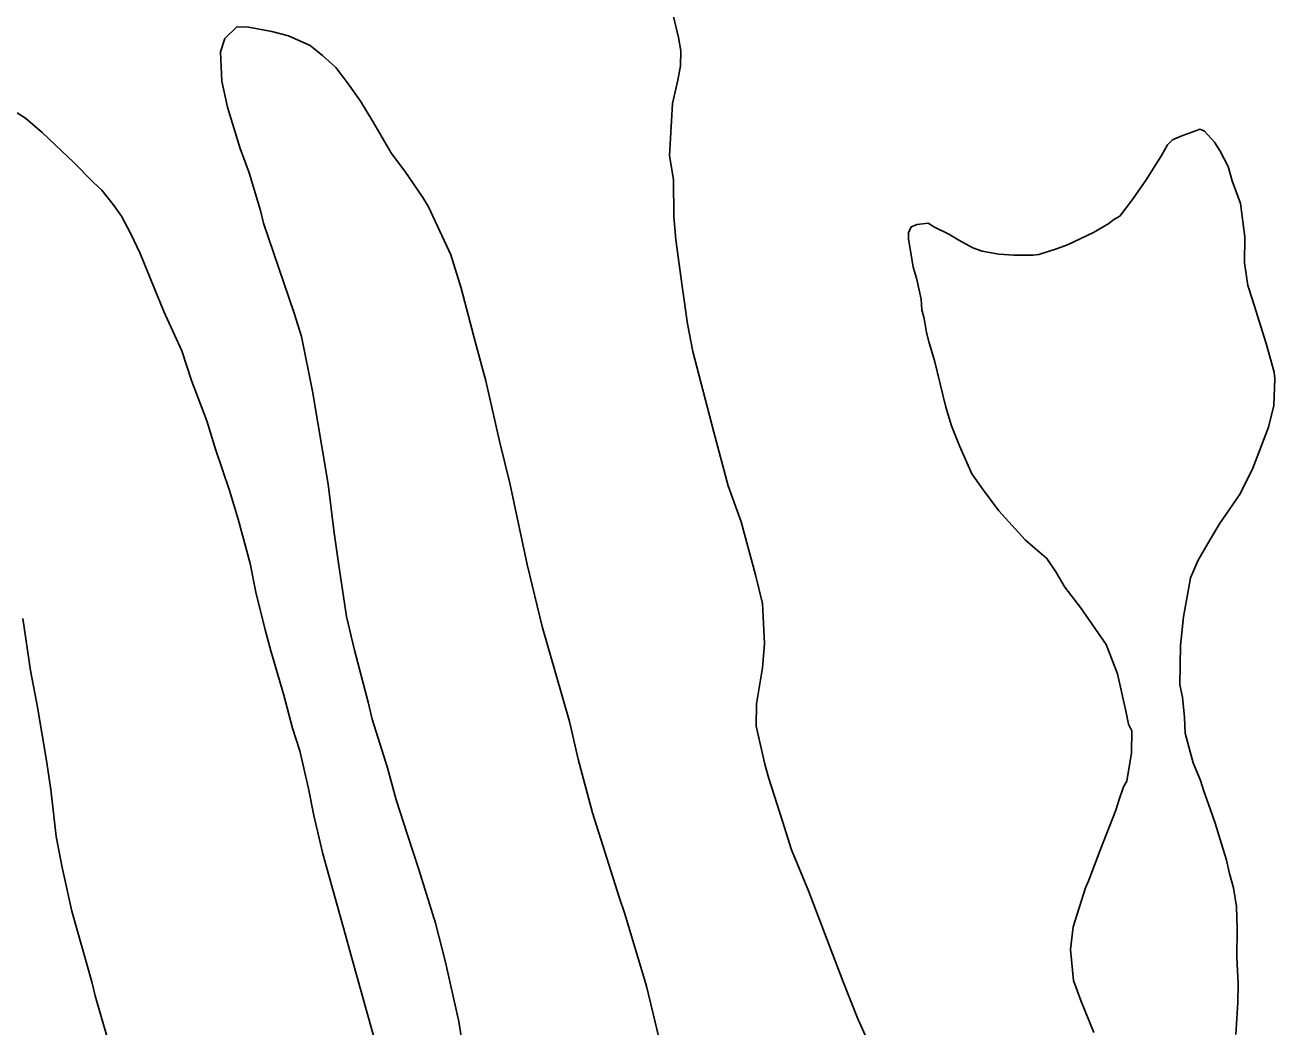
# Model space of a CAD drawing. Extents: x 3324104 to 3361979, y 612876 to 638273.
# Drawn here: x 3355717 to 3356306, y 628807 to 629279 of the extents above; entities that cross this region are included whole.
import ezdxf

# ---------------------------------------------------------------- set-up
doc = ezdxf.new("R2010")
doc.units = 0
doc.layers.add('V-SITE-VEGE', color=7, linetype='Continuous')

msp = doc.modelspace()

# ---------------------------------------------------------------- linework, layer by layer
at = {"layer": 'V-SITE-VEGE'}
for p, q in [((3356025.1, 629272.84), (3356022.48, 629283.91)), ((3355811.57, 629272.35), (3355817.16, 629277.79)), ((3355817.16, 629277.79), (3355822.67, 629277.72)), ((3355822.67, 629277.72), (3355833.68, 629275.62)), ((3355833.68, 629275.62), (3355841.53, 629273.55)), ((3355809.52, 629266.07), (3355811.57, 629272.35)), ((3355841.53, 629273.55), (3355851.72, 629269.09)), ((3356026.21, 629266.52), (3356025.1, 629272.84)), ((3355810.14, 629252.27), (3355809.52, 629266.07)), ((3355851.72, 629269.09), (3355857.56, 629264.29)), ((3355857.56, 629264.29), (3355863.8, 629258.7)), ((3356026.12, 629259.44), (3356026.21, 629266.52)), ((3355863.8, 629258.7), (3355869.23, 629251.54)), ((3356024.85, 629252.76), (3356026.12, 629259.44)), ((3355812.75, 629240.03), (3355810.14, 629252.27)), ((3355869.23, 629251.54), (3355875.42, 629242.79)), ((3356022.35, 629241.75), (3356024.85, 629252.76)), ((3355818.81, 629220.65), (3355812.75, 629240.03)), ((3355875.42, 629242.79), (3355881.21, 629233.27)), ((3356020.86, 629217.35), (3356022.35, 629241.75)), ((3355713.83, 629237.32), (3355717.74, 629234.91)), ((3355717.74, 629234.91), (3355725.54, 629228.11)), ((3355725.54, 629228.11), (3355731.76, 629222.12)), ((3355881.21, 629233.27), (3355890.08, 629218.18)), ((3356270.78, 629229.61), (3356262.08, 629226.56)), ((3356272.74, 629228.79), (3356270.78, 629229.61)), ((3356277.41, 629223.61), (3356272.74, 629228.79)), ((3355731.76, 629222.12), (3355740.33, 629214.14)), ((3356255.33, 629222.31), (3356252.51, 629217.23)), ((3356257.72, 629224.65), (3356255.33, 629222.31)), ((3356262.08, 629226.56), (3356257.72, 629224.65)), ((3356280.11, 629219.25), (3356277.41, 629223.61)), ((3355823, 629209.17), (3355818.81, 629220.65)), ((3355890.08, 629218.18), (3355896.28, 629209.83)), ((3356022.7, 629205.9), (3356020.86, 629217.35)), ((3356252.51, 629217.23), (3356245.28, 629205.89)), ((3356283.96, 629212.11), (3356280.11, 629219.25)), ((3355740.33, 629214.14), (3355749.67, 629204.57)), ((3356285.85, 629205.39), (3356283.96, 629212.11)), ((3355749.67, 629204.57), (3355753.56, 629200.97)), ((3355828.29, 629191.38), (3355823, 629209.17)), ((3355896.28, 629209.83), (3355904.8, 629197.52)), ((3356022.87, 629188.56), (3356022.7, 629205.9)), ((3356245.28, 629205.89), (3356238.86, 629196.52)), ((3356289.65, 629194.7), (3356285.85, 629205.39)), ((3355753.56, 629200.97), (3355759, 629194.21)), ((3355759, 629194.21), (3355762.86, 629188.65)), ((3355904.8, 629197.52), (3355907.5, 629193.15)), ((3355907.5, 629193.15), (3355917.86, 629170.57)), ((3356238.86, 629196.52), (3356232.85, 629188.71)), ((3356291.82, 629178.92), (3356289.65, 629194.7)), ((3355762.86, 629188.65), (3355767.1, 629180.71)), ((3355829.8, 629185.45), (3355828.29, 629191.38)), ((3356023.92, 629177.52), (3356022.87, 629188.56)), ((3356230.07, 629187.17), (3356227.69, 629185.23)), ((3356232.85, 629188.71), (3356230.07, 629187.17)), ((3355844.24, 629143.12), (3355829.8, 629185.45)), ((3356133.48, 629180.89), (3356133.44, 629178.13)), ((3356134.69, 629183.63), (3356133.48, 629180.89)), ((3356137.46, 629184.78), (3356134.69, 629183.63)), ((3356142.6, 629185.5), (3356137.46, 629184.78)), ((3356145.72, 629183.49), (3356142.6, 629185.5)), ((3356152.38, 629180.26), (3356145.72, 629183.49)), ((3356220.54, 629180.99), (3356208.26, 629175.23)), ((3356227.69, 629185.23), (3356220.54, 629180.99)), ((3355767.1, 629180.71), (3355771.71, 629171.2)), ((3356026.8, 629155.82), (3356023.92, 629177.52)), ((3356133.44, 629178.13), (3356135.64, 629164.71)), ((3356157.07, 629177.44), (3356152.38, 629180.26)), ((3356163.72, 629173.81), (3356157.07, 629177.44)), ((3356208.26, 629175.23), (3356203.11, 629173.33)), ((3356291.67, 629166.71), (3356291.82, 629178.92)), ((3355771.71, 629171.2), (3355778.21, 629154.97)), ((3355917.86, 629170.57), (3355922.78, 629154.75)), ((3356168.04, 629172.18), (3356163.72, 629173.81)), ((3356175.9, 629170.9), (3356168.04, 629172.18)), ((3356182.99, 629170.42), (3356175.9, 629170.9)), ((3356192.04, 629170.31), (3356182.99, 629170.42)), ((3356194.81, 629170.67), (3356192.04, 629170.31)), ((3356203.11, 629173.33), (3356194.81, 629170.67)), ((3356135.64, 629164.71), (3356137.15, 629159.57)), ((3356293.11, 629156.05), (3356291.67, 629166.71)), ((3356137.15, 629159.57), (3356139.39, 629149.69)), ((3355778.21, 629154.97), (3355782.79, 629143.88)), ((3355922.78, 629154.75), (3355929.55, 629129.06)), ((3356029.33, 629138.06), (3356026.8, 629155.82)), ((3356295.39, 629149.33), (3356293.11, 629156.05)), ((3356139.39, 629149.69), (3356139.72, 629144.57)), ((3356301.83, 629128.76), (3356295.39, 629149.33)), ((3355782.79, 629143.88), (3355791.23, 629125.26)), ((3355847.65, 629132.05), (3355844.24, 629143.12)), ((3356139.72, 629144.57), (3356140.85, 629140.61)), ((3356140.85, 629140.61), (3356141.95, 629133.9)), ((3356031.93, 629125.03), (3356029.33, 629138.06)), ((3356141.95, 629133.9), (3356143.08, 629129.16)), ((3355852.84, 629106.37), (3355847.65, 629132.05)), ((3355929.55, 629129.06), (3355934.45, 629111.27)), ((3356143.08, 629129.16), (3356145.73, 629120.85)), ((3356305.61, 629115.32), (3356301.83, 629128.76)), ((3355791.23, 629125.26), (3355795.79, 629111.42)), ((3356041.7, 629087.09), (3356031.93, 629125.03)), ((3356145.73, 629120.85), (3356150.97, 629098.73)), ((3355795.79, 629111.42), (3355803.03, 629092.42)), ((3355934.45, 629111.27), (3355940.79, 629082.83)), ((3356305.41, 629099.56), (3356305.96, 629112.16)), ((3356305.96, 629112.16), (3356305.61, 629115.32)), ((3355860.18, 629062.55), (3355852.84, 629106.37)), ((3356150.97, 629098.73), (3356153.62, 629090.03)), ((3356302.92, 629089.35), (3356305.41, 629099.56)), ((3355803.03, 629092.42), (3355807.2, 629078.97)), ((3356048.48, 629061.79), (3356041.7, 629087.09)), ((3356153.62, 629090.03), (3356157.44, 629080.53)), ((3356295.59, 629070.14), (3356302.92, 629089.35)), ((3355940.79, 629082.83), (3355945.67, 629063.07)), ((3355807.2, 629078.97), (3355813.66, 629059.58)), ((3356157.44, 629080.53), (3356163.19, 629067.45)), ((3356289.53, 629058), (3356295.59, 629070.14)), ((3356163.19, 629067.45), (3356168.22, 629060.3)), ((3355813.66, 629059.58), (3355817.82, 629046.14)), ((3355863.04, 629039.67), (3355860.18, 629062.55)), ((3355945.67, 629063.07), (3355953.86, 629024.75)), ((3356054.57, 629044.77), (3356048.48, 629061.79)), ((3356168.22, 629060.3), (3356175.97, 629049.96)), ((3356279.9, 629043.94), (3356289.53, 629058)), ((3355817.82, 629046.14), (3355823.47, 629025.19)), ((3356175.97, 629049.96), (3356188.41, 629036.41)), ((3355865.22, 629024.28), (3355863.04, 629039.67)), ((3356061.35, 629019.87), (3356054.57, 629044.77)), ((3356275.48, 629036.51), (3356279.9, 629043.94)), ((3356188.41, 629036.41), (3356191.92, 629033.21)), ((3356269.83, 629026.73), (3356275.48, 629036.51)), ((3356191.92, 629033.21), (3356198.54, 629027.62)), ((3355823.47, 629025.19), (3355826.06, 629011.76)), ((3355868.86, 629000.2), (3355865.22, 629024.28)), ((3355953.86, 629024.75), (3355960.99, 628995.51)), ((3356198.54, 629027.62), (3356202.8, 629021.26)), ((3356266.19, 629018.5), (3356269.83, 629026.73)), ((3356064.73, 629006.43), (3356061.35, 629019.87)), ((3356202.8, 629021.26), (3356207.04, 629014.12)), ((3356264.49, 629008.68), (3356266.19, 629018.5)), ((3355826.06, 629011.76), (3355830.57, 628993.98)), ((3356207.04, 629014.12), (3356214.41, 629004.57)), ((3356065.68, 628987.51), (3356064.73, 629006.43)), ((3356214.41, 629004.57), (3356226.4, 628987.09)), ((3356262.81, 629000.03), (3356264.49, 629008.68)), ((3355720.02, 628974.87), (3355716.39, 628999.34)), ((3355872.6, 628984.4), (3355868.86, 629000.2)), ((3356261.46, 628986.65), (3356262.81, 629000.03)), ((3355830.57, 628993.98), (3355833.2, 628984.1)), ((3355960.99, 628995.51), (3355973.82, 628950.83)), ((3356064.75, 628976.1), (3356065.68, 628987.51)), ((3356226.4, 628987.09), (3356231.75, 628973.23)), ((3356261.23, 628968.14), (3356261.46, 628986.65)), ((3355833.2, 628984.1), (3355839.25, 628963.15)), ((3355878.99, 628959.89), (3355872.6, 628984.4)), ((3356061.78, 628959.2), (3356064.75, 628976.1)), ((3355723.35, 628957.5), (3355720.02, 628974.87)), ((3356231.75, 628973.23), (3356235.85, 628955.06)), ((3355839.25, 628963.15), (3355843.39, 628947.73)), ((3356262.34, 628962.22), (3356261.23, 628968.14)), ((3355727.39, 628933.41), (3355723.35, 628957.5)), ((3355880.87, 628951.99), (3355878.99, 628959.89)), ((3356061.65, 628948.56), (3356061.78, 628959.2)), ((3356263.4, 628952.75), (3356262.34, 628962.22)), ((3355888.07, 628929.05), (3355880.87, 628951.99)), ((3356235.85, 628955.06), (3356236.97, 628949.53)), ((3356263.7, 628945.26), (3356263.4, 628952.75)), ((3355843.39, 628947.73), (3355846.8, 628937.05)), ((3355973.82, 628950.83), (3355977.94, 628933.06)), ((3356065.76, 628930.78), (3356061.65, 628948.56)), ((3356236.97, 628949.53), (3356238.5, 628946.36)), ((3356238.5, 628946.36), (3356238.38, 628936.12)), ((3356265.96, 628936.57), (3356263.7, 628945.26)), ((3355846.8, 628937.05), (3355850.91, 628919.27)), ((3356238.38, 628936.12), (3356236.24, 628922.75)), ((3356267.47, 628931.43), (3356265.96, 628936.57)), ((3355729.57, 628918.81), (3355727.39, 628933.41)), ((3355892.21, 628914.03), (3355888.07, 628929.05)), ((3355977.94, 628933.06), (3355984.71, 628907.76)), ((3356067.65, 628924.06), (3356065.76, 628930.78)), ((3356270.91, 628923.11), (3356267.47, 628931.43)), ((3356074.09, 628903.89), (3356067.65, 628924.06)), ((3356236.24, 628922.75), (3356234.63, 628920.01)), ((3356272.42, 628917.97), (3356270.91, 628923.11)), ((3355732.05, 628896.72), (3355729.57, 628918.81)), ((3355850.91, 628919.27), (3355853.51, 628906.63)), ((3356234.63, 628920.01), (3356232.59, 628914.13)), ((3356275.47, 628909.66), (3356272.42, 628917.97)), ((3355897.52, 628897.42), (3355892.21, 628914.03)), ((3356232.59, 628914.13), (3356230.95, 628909.03)), ((3355853.51, 628906.63), (3355857.62, 628888.46)), ((3355984.71, 628907.76), (3355997.22, 628868.21)), ((3356230.95, 628909.03), (3356223.62, 628890.21)), ((3356277.75, 628902.93), (3356275.47, 628909.66)), ((3356078.26, 628890.44), (3356074.09, 628903.89)), ((3356283.05, 628885.53), (3356277.75, 628902.93)), ((3355735.02, 628882.1), (3355732.05, 628896.72)), ((3355902.83, 628881.2), (3355897.52, 628897.42)), ((3355857.62, 628888.46), (3355867.43, 628853.67)), ((3356086.29, 628871.04), (3356078.26, 628890.44)), ((3356223.62, 628890.21), (3356218.33, 628876.09)), ((3355739.49, 628861.56), (3355735.02, 628882.1)), ((3355910.79, 628855.89), (3355902.83, 628881.2)), ((3356284.55, 628879.21), (3356283.05, 628885.53)), ((3356218.33, 628876.09), (3356216.71, 628872.57)), ((3356286.44, 628872.49), (3356284.55, 628879.21)), ((3356102.7, 628828.29), (3356086.29, 628871.04)), ((3356216.71, 628872.57), (3356210.96, 628854.13)), ((3356287.91, 628863.8), (3356286.44, 628872.49)), ((3355997.22, 628868.21), (3355999.88, 628860.29)), ((3356288.17, 628853.17), (3356287.91, 628863.8)), ((3355748.93, 628828.35), (3355739.49, 628861.56)), ((3355999.88, 628860.29), (3356010.1, 628826.29)), ((3355867.43, 628853.67), (3355871.57, 628838.25)), ((3355915.3, 628838.1), (3355910.79, 628855.89)), ((3356210.96, 628854.13), (3356209.65, 628843.51)), ((3356288, 628839.77), (3356288.17, 628853.17)), ((3356209.65, 628843.51), (3356211.04, 628828.91)), ((3356288.64, 628827.55), (3356288, 628839.77)), ((3355871.57, 628838.25), (3355884.02, 628793.98)), ((3355921.64, 628809.66), (3355915.3, 628838.1)), ((3355750.42, 628821.64), (3355748.93, 628828.35)), ((3356109.57, 628810.87), (3356102.7, 628828.29)), ((3356211.04, 628828.91), (3356214.47, 628819.41)), ((3356010.1, 628826.29), (3356020.58, 628782.43)), ((3356288.52, 628818.49), (3356288.64, 628827.55)), ((3355760.63, 628787.24), (3355750.42, 628821.64)), ((3356214.47, 628819.41), (3356220.59, 628804.37)), ((3356287.55, 628803.53), (3356288.52, 628818.49)), ((3356114.56, 628799.78), (3356109.57, 628810.87)), ((3355924.93, 628788.74), (3355921.64, 628809.66))]:
    msp.add_line(p, q, dxfattribs=at)

doc.saveas('drawing.dxf')
